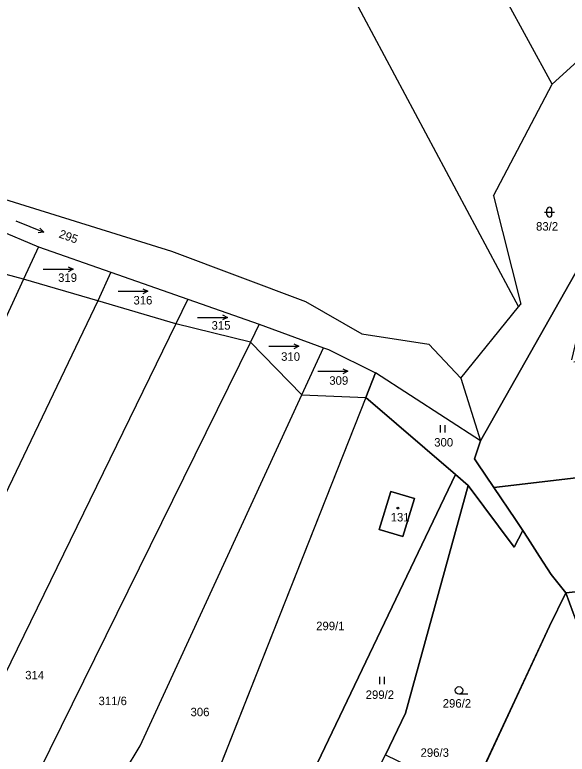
# Model space of a CAD drawing. Extents: x -760642 to -757221, y -1092371 to -1088855.
# Drawn here: x -759004.6 to -758893.9, y -1089681.5 to -1089533.4 of the extents above; entities that cross this region are included whole.
import ezdxf

# ---------------------------------------------------------------- set-up
doc = ezdxf.new("R2010")
doc.units = 0
for name, color, linetype in [('Vrstva 1', 7, 'Continuous'), ('Vrstva 16', 7, 'Continuous'), ('Vrstva 18', 7, 'Continuous'), ('Vrstva 19', 7, 'Continuous'), ('Vrstva 25', 7, 'Continuous'), ('Vrstva 26', 7, 'Continuous'), ('Vrstva 27', 7, 'Continuous')]:
    doc.layers.add(name, color=color, linetype=linetype)

msp = doc.modelspace()

# ---------------------------------------------------------------- linework, layer by layer
at = {"layer": 'Vrstva 1'}
for p, q in [((-758896.88, -1089547.28), (-758948.57, -1089452.61)), ((-758941.26, -1089521.5), (-758903.65, -1089591.92)), ((-758896.88, -1089547.28), (-758873.48, -1089525.96)), ((-758908.68, -1089569.68), (-758896.88, -1089547.28)), ((-759033.53, -1089565.61), (-758999.85, -1089579.87)), ((-759007.8, -1089570), (-758973.16, -1089580.73)), ((-758908.68, -1089569.68), (-758903.17, -1089591.34)), ((-758911.24, -1089618.71), (-758886.37, -1089574.72)), ((-759002.84, -1089586.33), (-759037.62, -1089577.02)), ((-758999.85, -1089579.87), (-759002.84, -1089586.33)), ((-758999.85, -1089579.87), (-758985.32, -1089584.98)), ((-758973.16, -1089580.73), (-758946.33, -1089590.83)), ((-758985.32, -1089584.98), (-758987.98, -1089590.7)), ((-758985.32, -1089584.98), (-758969.9, -1089590.39)), ((-759002.84, -1089586.33), (-759032.57, -1089650.79)), ((-758987.98, -1089590.7), (-759002.84, -1089586.33)), ((-758987.98, -1089590.7), (-759021.95, -1089661.61)), ((-758972.3, -1089595.3), (-758987.98, -1089590.7)), ((-758969.9, -1089590.39), (-758972.3, -1089595.3)), ((-758969.9, -1089590.39), (-758955.63, -1089595.38)), ((-758946.33, -1089590.83), (-758935.04, -1089597.28)), ((-758915.22, -1089606.19), (-758903.65, -1089591.92)), ((-758903.65, -1089591.92), (-758903.17, -1089591.34)), ((-758972.3, -1089595.3), (-759036.93, -1089727.6)), ((-758957.38, -1089598.99), (-758972.3, -1089595.3)), ((-758955.63, -1089595.38), (-758957.38, -1089598.99)), ((-758955.63, -1089595.38), (-758942.71, -1089600.11)), ((-758935.04, -1089597.28), (-758921.64, -1089599.38)), ((-758957.38, -1089598.99), (-759003.05, -1089691.72)), ((-758947.05, -1089609.52), (-758957.38, -1089598.99)), ((-758921.64, -1089599.38), (-758915.22, -1089606.19)), ((-758947.05, -1089609.52), (-758942.71, -1089600.11)), ((-758942.71, -1089600.11), (-758941.75, -1089600.46)), ((-758941.75, -1089600.46), (-758932.33, -1089605.15)), ((-758934.28, -1089610.09), (-758932.33, -1089605.15)), ((-758911.24, -1089618.71), (-758932.33, -1089605.15)), ((-758915.22, -1089606.19), (-758911.24, -1089618.71)), ((-758979.5, -1089679.81), (-758947.05, -1089609.52)), ((-758934.28, -1089610.09), (-758964.56, -1089686.74)), ((-758947.05, -1089609.52), (-758934.28, -1089610.09)), ((-758934.28, -1089610.09), (-758916.3, -1089625.5)), ((-758911.24, -1089618.71), (-758912.5, -1089622.33)), ((-758911.93, -1089623.15), (-758912.5, -1089622.33)), ((-758908.57, -1089628.1), (-758911.93, -1089623.15)), ((-758868.25, -1089623.38), (-758908.57, -1089628.1)), ((-758916.3, -1089625.5), (-758949.19, -1089694.25)), ((-758916.3, -1089625.5), (-758913.77, -1089627.67)), ((-758913.77, -1089627.67), (-758926.27, -1089673.32)), ((-758913.77, -1089627.67), (-758904.5, -1089640.06)), ((-758931.57, -1089636.49), (-758929.24, -1089628.87)), ((-758929.24, -1089628.87), (-758924.49, -1089630.3)), ((-758904.25, -1089634.52), (-758908.57, -1089628.1)), ((-758924.49, -1089630.3), (-758926.81, -1089637.91)), ((-758902.79, -1089636.72), (-758904.25, -1089634.52)), ((-758926.81, -1089637.91), (-758931.57, -1089636.49)), ((-758904.5, -1089640.06), (-758902.79, -1089636.72)), ((-758901.79, -1089638.23), (-758902.79, -1089636.72)), ((-758899.45, -1089641.9), (-758901.79, -1089638.23)), ((-758897.14, -1089645.53), (-758899.45, -1089641.9)), ((-758894.2, -1089649.19), (-758897.14, -1089645.53)), ((-758885.12, -1089648.28), (-758894.2, -1089649.19)), ((-758894.2, -1089649.19), (-758897.45, -1089655.89)), ((-758894.2, -1089649.19), (-758892.71, -1089653.18)), ((-758897.45, -1089655.89), (-758921.61, -1089707.71)), ((-758926.27, -1089673.32), (-758930.34, -1089681.62)), ((-759001.56, -1089717.05), (-758979.5, -1089679.81))]:
    msp.add_line(p, q, dxfattribs=at)
at = {"layer": 'Vrstva 25'}
for p, q in [((-758898.45, -1089572.93), (-758896.45, -1089572.93)), ((-758897.95, -1089573.43), (-758897.95, -1089572.43)), ((-758896.95, -1089573.43), (-758896.95, -1089572.43)), ((-759004.37, -1089574.702), (-758998.81, -1089576.958)), ((-758998.89, -1089584.36), (-758992.89, -1089584.36)), ((-758983.91, -1089588.77), (-758977.91, -1089588.77)), ((-758967.98, -1089594.02), (-758961.98, -1089594.02)), ((-758953.69, -1089599.78), (-758947.69, -1089599.78)), ((-758943.86, -1089604.8), (-758937.86, -1089604.8)), ((-758919.357, -1089615.575), (-758919.357, -1089617.075)), ((-758918.335, -1089617.075), (-758918.335, -1089615.575)), ((-758931.537, -1089666.005), (-758931.537, -1089667.505)), ((-758930.515, -1089667.505), (-758930.515, -1089666.005)), ((-758913.83, -1089669.48), (-758915.58, -1089669.48))]:
    msp.add_line(p, q, dxfattribs=at)
for points in [[(-758999.549, -1089576.118), (-758998.81, -1089576.958), (-758999.925, -1089577.045)], [(-758993.89, -1089583.86), (-758992.89, -1089584.36), (-758993.89, -1089584.86)], [(-758978.91, -1089588.27), (-758977.91, -1089588.77), (-758978.91, -1089589.27)], [(-758962.98, -1089593.52), (-758961.98, -1089594.02), (-758962.98, -1089594.52)], [(-758948.69, -1089599.28), (-758947.69, -1089599.78), (-758948.69, -1089600.28)], [(-758938.86, -1089604.3), (-758937.86, -1089604.8), (-758938.86, -1089605.3)]]:
    msp.add_lwpolyline(points, dxfattribs=at)
for centre, radius in [((-758927.83, -1089632.22), 0.175), ((-758915.58, -1089668.73), 0.75)]:
    msp.add_circle(centre, radius, dxfattribs=at)
for centre, start, end in [((-758897.45, -1089572.43), 0, 180), ((-758897.45, -1089573.43), 180, 0)]:
    msp.add_arc(centre, 0.5, start, end, dxfattribs=at)
at = {"layer": 'Vrstva 26'}
for points in [[(-758892.965, -1089602.533), (-758886.37, -1089574.72), (-758911.24, -1089618.71), (-758912.5, -1089622.33), (-758911.93, -1089623.15), (-758908.57, -1089628.1), (-758868.25, -1089623.38), (-758876.09, -1089602.32), (-758892.58, -1089602.999)], [(-758908.57, -1089628.1), (-758911.93, -1089623.15), (-758912.5, -1089622.33), (-758911.24, -1089618.71), (-758932.33, -1089605.15), (-758934.28, -1089610.09), (-758916.3, -1089625.5), (-758913.77, -1089627.67), (-758904.5, -1089640.06), (-758902.79, -1089636.72), (-758904.25, -1089634.52), (-758908.57, -1089628.1)], [(-758964.56, -1089686.74), (-758949.19, -1089694.25), (-758916.3, -1089625.5), (-758934.28, -1089610.09), (-758964.56, -1089686.74)], [(-758885.12, -1089648.28), (-758886.06, -1089641.81), (-758887.23, -1089641.98), (-758888.77, -1089635.66), (-758859.04, -1089632.76), (-758858.31, -1089640.89), (-758853.36, -1089640.45), (-758853.04, -1089621.74), (-758868.25, -1089623.38), (-758908.57, -1089628.1), (-758904.25, -1089634.52), (-758902.79, -1089636.72), (-758901.79, -1089638.23), (-758899.45, -1089641.9), (-758897.14, -1089645.53), (-758894.2, -1089649.19), (-758885.12, -1089648.28)], [(-758916.3, -1089625.5), (-758949.19, -1089694.25), (-758938.98, -1089699.23), (-758931.48, -1089683.95), (-758930.34, -1089681.62), (-758926.27, -1089673.32), (-758913.77, -1089627.67), (-758916.3, -1089625.5)], [(-758925.644, -1089683.926), (-758920.83, -1089686.29), (-758921.99, -1089688.64), (-758931.48, -1089683.95), (-758938.98, -1089699.23), (-758921.61, -1089707.71), (-758897.45, -1089655.89), (-758894.2, -1089649.19), (-758897.14, -1089645.53), (-758899.45, -1089641.9), (-758901.79, -1089638.23), (-758902.79, -1089636.72), (-758904.5, -1089640.06), (-758913.77, -1089627.67), (-758926.27, -1089673.32), (-758930.34, -1089681.62), (-758925.644, -1089683.926)], [(-758929.24, -1089628.87), (-758931.57, -1089636.49), (-758926.81, -1089637.91), (-758924.49, -1089630.3), (-758929.24, -1089628.87)], [(-758853.32, -1089645.15), (-758857.9, -1089645.56), (-758876.99, -1089647.52), (-758881.31, -1089647.9), (-758885.12, -1089648.28), (-758894.2, -1089649.19), (-758892.71, -1089653.18), (-758890.72, -1089658.51), (-758887.39, -1089670.98), (-758878.05, -1089668.49), (-758877.98, -1089668.72), (-758853.39, -1089667.08), (-758853.32, -1089645.15)], [(-758887.39, -1089670.98), (-758890.72, -1089658.51), (-758892.71, -1089653.18), (-758894.2, -1089649.19), (-758897.45, -1089655.89), (-758921.61, -1089707.71), (-758906.21, -1089715.23), (-758902.28, -1089709.47), (-758904.75, -1089707.78), (-758900.27, -1089701.19), (-758897.79, -1089702.88), (-758887.55, -1089687.84), (-758884.05, -1089682.7), (-758885.64, -1089677.33), (-758887.39, -1089670.98)]]:
    msp.add_lwpolyline(points, dxfattribs=at)
at = {"layer": 'Vrstva 27'}
msp.add_lwpolyline([(-758752.59, -1089525.27), (-758785.52, -1089503.26), (-758822.68, -1089496.65), (-758849.04, -1089508.7), (-758873.48, -1089525.96), (-758890.87, -1089557.65), (-758886.37, -1089574.72), (-758911.24, -1089618.71), (-758932.33, -1089605.15), (-758934.28, -1089610.09), (-758964.56, -1089686.74)], dxfattribs=at)

# ---------------------------------------------------------------- texts
at = {"layer": 'Vrstva 16'}
msp.add_text('296/3', height=1.7, dxfattribs=at).set_placement((-758923.28, -1089682.04))
at = {"layer": 'Vrstva 18'}
for s, p in [('83/2', (-758900.136, -1089576.63)), ('319', (-758995.92, -1089586.9)), ('316', (-758980.82, -1089591.43)), ('315', (-758965.16, -1089596.47)), ('310', (-758951.23, -1089602.71)), ('309', (-758941.57, -1089607.51)), ('300', (-758920.548, -1089619.89)), ('299/1', (-758944.2, -1089656.67)), ('314', (-759002.51, -1089666.53)), ('299/2', (-758934.279, -1089670.44)), ('311/6', (-758987.82, -1089671.69)), ('296/2', (-758918.839, -1089672.18)), ('306', (-758969.38, -1089673.91))]:
    msp.add_text(s, height=1.7, dxfattribs=at).set_placement(p)
msp.add_text('295', height=1.7, rotation=340.18443, dxfattribs=at).set_placement((-758995.89, -1089577.97))
at = {"layer": 'Vrstva 19'}
msp.add_text('131', height=1.7, dxfattribs=at).set_placement((-758929.27, -1089634.89))

doc.saveas('drawing.dxf')
